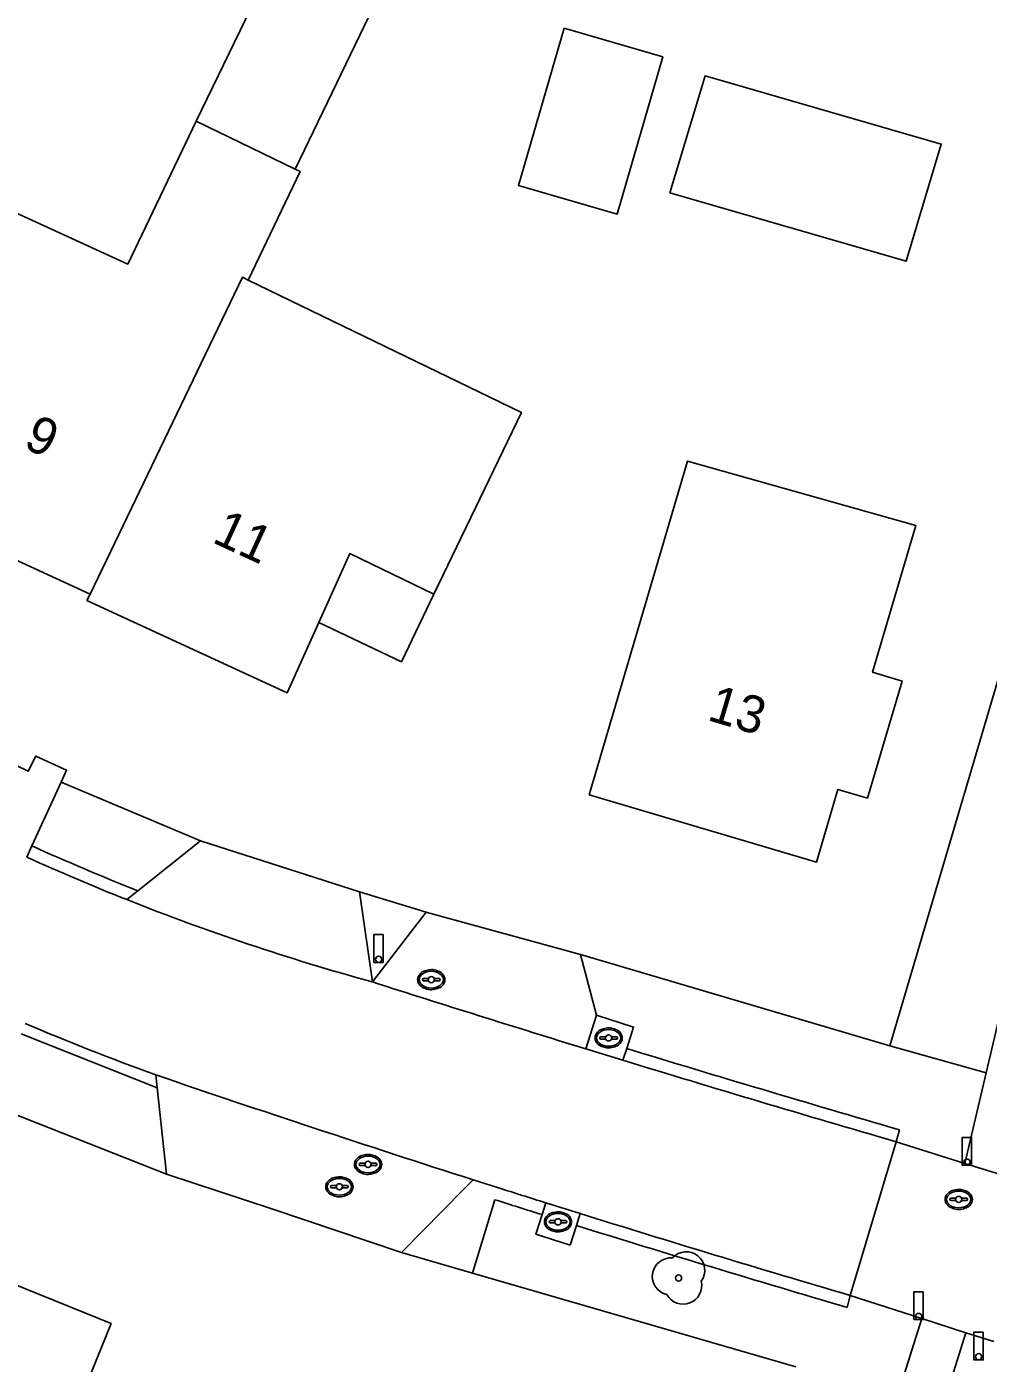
# Model space of a CAD drawing. Extents: x 194485 to 197793, y 468269 to 470822.
# Drawn here: x 197553.27 to 197584.39, y 468518.94 to 468562.19 of the extents above; entities that cross this region are included whole.
import ezdxf

# ---------------------------------------------------------------- set-up
doc = ezdxf.new("R2010")
doc.units = 0
for name, color, linetype in [('BGT grensvlak begroeid terreindeel LR', 7, 'Continuous'), ('BGT grensvlak gebouwinstallatie plus 1', 7, 'Continuous'), ('BGT grensvlak onbegroeid terreindeel', 7, 'Continuous'), ('BGT grensvlak ondersteunend wegdeel', 7, 'Continuous'), ('BGT grensvlak pand op maaiveld', 7, 'Continuous'), ('BGT grensvlak pand op maaiveld LR', 7, 'Continuous'), ('BGT grensvlak wegdeel', 7, 'Continuous'), ('BGT puntobject paal afsluitpaal', 7, 'Continuous'), ('BGT puntobject paal lichtmast', 7, 'Continuous'), ('BGT puntobject put inspectie- rioolput', 7, 'Continuous'), ('BGT puntobject put kolk', 7, 'Continuous'), ('BGT puntobject vegetatieobject boom', 7, 'Continuous'), ('BGT tekst huisnummerreeks', 7, 'Continuous')]:
    doc.layers.add(name, color=color, linetype=linetype)

msp = doc.modelspace()

# ---------------------------------------------------------------- linework, layer by layer
at = {"layer": 'BGT grensvlak begroeid terreindeel LR'}
msp.add_line((197581.199, 468529.217), (197584.324, 468528.344), dxfattribs=at)
at = {"layer": 'BGT grensvlak gebouwinstallatie plus 1'}
for p, q in [((197561.614, 468565.055), (197558.749, 468559.126)), ((197561.95, 468557.579), (197564.989, 468563.869))]:
    msp.add_line(p, q, dxfattribs=at)
for points in [[(197570.661, 468562.136), (197569.183, 468557.049), (197572.372, 468556.122), (197573.851, 468561.209), (197570.661, 468562.136)], [(197562.72, 468542.914), (197565.392, 468541.633), (197566.446, 468543.831)]]:
    msp.add_lwpolyline(points, dxfattribs=at)
at = {"layer": 'BGT grensvlak onbegroeid terreindeel'}
for p, q in [((197554.377, 468537.744), (197558.887, 468535.845)), ((197566.194, 468533.533), (197564.033, 468534.19)), ((197581.199, 468529.217), (197571.187, 468532.168)), ((197572.562, 468528.746), (197572.685, 468529.126)), ((197552.184, 468527.27), (197557.793, 468525.059)), ((197570.068, 468524.133), (197569.948, 468523.751)), ((197571.058, 468523.4), (197571.178, 468523.785)), ((197570.861, 468522.768), (197571.058, 468523.4)), ((197565.399, 468522.522), (197567.694, 468521.859)), ((197567.694, 468521.859), (197578.158, 468518.831))]:
    msp.add_line(p, q, dxfattribs=at)
for points in [[(197581.199, 468529.217), (197589.726, 468558.039), (197589.675, 468558.052)], [(197571.703, 468530.207), (197572.908, 468529.82), (197572.685, 468529.126)], [(197570.861, 468522.768), (197569.748, 468523.115), (197569.948, 468523.751)]]:
    msp.add_lwpolyline(points, dxfattribs=at)
at = {"layer": 'BGT grensvlak ondersteunend wegdeel'}
for p, q in [((197553.08, 468529.596), (197557.491, 468527.853)), ((197581.52, 468526.494), (197581.408, 468526.109)), ((197568.421, 468524.234), (197567.694, 468521.859)), ((197579.818, 468520.749), (197579.921, 468521.136))]:
    msp.add_line(p, q, dxfattribs=at)
for centre, radius, start, end in [((197584.907, 468605.404), 76.498, 245.70343, 248.49659), ((197767.303, 469166.267), 666.202, 253.014462, 253.807312), ((197723.277, 469011.154), 510.952, 252.3577, 252.5373), ((197758.43, 469126.757), 631.782, 252.74783, 253.577856)]:
    msp.add_arc(centre, radius, start, end, dxfattribs=at)
at = {"layer": 'BGT grensvlak pand op maaiveld'}
msp.add_line((197561.95, 468557.579), (197558.749, 468559.126), dxfattribs=at)
for points in [[(197574.087, 468556.807), (197575.221, 468560.594), (197582.865, 468558.386), (197581.731, 468554.6), (197574.087, 468556.807)], [(197558.749, 468559.126), (197556.534, 468554.507), (197552.247, 468556.471), (197550.207, 468552.2), (197551.312, 468551.726), (197548.846, 468546.808), (197555.314, 468543.828)], [(197560.434, 468553.989), (197562.116, 468557.499), (197561.95, 468557.579)], [(197566.446, 468543.831), (197569.28, 468549.706), (197560.434, 468553.989)], [(197571.47, 468537.336), (197578.829, 468535.159), (197579.524, 468537.508), (197580.475, 468537.227), (197581.606, 468541.015), (197580.645, 468541.299), (197582.048, 468546.046), (197574.655, 468548.133), (197571.47, 468537.336)], [(197562.72, 468542.914), (197563.721, 468545.138), (197566.446, 468543.831)], [(197555.314, 468543.828), (197555.212, 468543.626), (197561.697, 468540.639), (197562.72, 468542.914)], [(197549.485, 468522.859), (197555.994, 468520.224), (197554.122, 468515.598), (197556.914, 468514.49), (197554.045, 468507.365), (197550.868, 468508.533), (197551.377, 468509.838), (197545.224, 468512.329)]]:
    msp.add_lwpolyline(points, dxfattribs=at)
at = {"layer": 'BGT grensvlak pand op maaiveld LR'}
msp.add_lwpolyline([(197560.434, 468553.989), (197560.245, 468554.08), (197555.314, 468543.828)], dxfattribs=at)
at = {"layer": 'BGT grensvlak wegdeel'}
for p, q in [((197554.377, 468537.744), (197553.431, 468535.682)), ((197553.265, 468535.318), (197553.431, 468535.682)), ((197558.887, 468535.845), (197556.866, 468534.231)), ((197564.033, 468534.19), (197558.887, 468535.845)), ((197556.866, 468534.231), (197556.506, 468533.943)), ((197564.457, 468531.278), (197564.033, 468534.19)), ((197566.194, 468533.533), (197564.457, 468531.278)), ((197571.703, 468530.207), (197571.187, 468532.168)), ((197564.431, 468531.286), (197564.457, 468531.278)), ((197571.703, 468530.207), (197571.368, 468529.112)), ((197571.368, 468529.112), (197572.562, 468528.746)), ((197557.491, 468527.853), (197557.446, 468528.272)), ((197584.324, 468528.344), (197583.632, 468525.41)), ((197557.793, 468525.059), (197557.491, 468527.853)), ((197581.408, 468526.109), (197579.921, 468521.136)), ((197583.632, 468525.41), (197581.408, 468526.109)), ((197585.066, 468524.959), (197583.632, 468525.41)), ((197567.713, 468524.879), (197567.399, 468524.559)), ((197567.713, 468524.879), (197568.538, 468524.616)), ((197567.399, 468524.559), (197565.399, 468522.522)), ((197571.178, 468523.785), (197570.068, 468524.133)), ((197579.921, 468521.136), (197582.239, 468520.391)), ((197582.239, 468520.391), (197581.433, 468517.846)), ((197582.239, 468520.391), (197583.667, 468519.931)), ((197583.667, 468519.931), (197582.87, 468517.413)), ((197583.667, 468519.931), (197584.567, 468519.642))]:
    msp.add_line(p, q, dxfattribs=at)
for points in [[(197601.575, 468585.996), (197597.74, 468573.286), (197593.702, 468560.249), (197589.792, 468547.095), (197584.817, 468530.438), (197584.324, 468528.344)], [(197551.178, 468539.123), (197551.405, 468539.57), (197552.341, 468539.143), (197552.127, 468538.674), (197553.317, 468538.095), (197553.558, 468538.587), (197554.555, 468538.132), (197554.377, 468537.744)], [(197571.187, 468532.168), (197566.227, 468533.528), (197566.194, 468533.533)], [(197565.399, 468522.522), (197561.198, 468523.939), (197557.793, 468525.059)]]:
    msp.add_lwpolyline(points, dxfattribs=at)
for centre, radius, start, end in [((197584.616, 468604.707), 76.143, 245.68612, 248.33553), ((197584.701, 468604.892), 76.346, 248.32734, 254.60334), ((197777.953, 469200.366), 702.324, 252.302887, 252.893733), ((197589.032, 468614.984), 92.286, 247.16037, 249.98519), ((197763.85, 469154.281), 654.129, 252.996372, 253.804903), ((197743.829, 469075.025), 577.649, 251.176231, 252.248778), ((197659.087, 468808.783), 298.244, 252.32569, 252.63392), ((197737.893, 469058.275), 559.887, 252.67652, 253.61141)]:
    msp.add_arc(centre, radius, start, end, dxfattribs=at)
at = {"layer": 'BGT puntobject paal afsluitpaal'}
for points in [[(197583.849, 468526.25), (197583.549, 468526.25), (197583.549, 468525.35), (197583.699, 468525.35)], [(197583.699, 468525.35), (197583.849, 468525.35), (197583.849, 468526.25)], [(197582.285, 468521.255), (197581.985, 468521.255), (197581.985, 468520.355), (197582.135, 468520.355)], [(197582.135, 468520.355), (197582.285, 468520.355), (197582.285, 468521.255)]]:
    msp.add_lwpolyline(points, dxfattribs=at)
for centre, start, end in [((197583.699, 468525.45), 0, 180), ((197583.699, 468525.45), 0, 180), ((197583.699, 468525.45), 180, 0), ((197583.699, 468525.45), 180, 270), ((197583.699, 468525.45), 270, 0), ((197582.135, 468520.455), 0, 180), ((197582.135, 468520.455), 0, 180), ((197582.135, 468520.455), 180, 0), ((197582.135, 468520.455), 180, 270), ((197582.135, 468520.455), 270, 0)]:
    msp.add_arc(centre, 0.1, start, end, dxfattribs=at)
at = {"layer": 'BGT puntobject paal lichtmast'}
for points in [[(197564.804, 468532.813), (197564.504, 468532.813), (197564.504, 468531.913), (197564.654, 468531.913)], [(197564.654, 468531.913), (197564.804, 468531.913), (197564.804, 468532.813)], [(197584.224, 468519.953), (197583.924, 468519.953), (197583.924, 468519.053), (197584.074, 468519.053)], [(197584.074, 468519.053), (197584.224, 468519.053), (197584.224, 468519.953)]]:
    msp.add_lwpolyline(points, dxfattribs=at)
for centre, start, end in [((197564.654, 468532.013), 0, 180), ((197564.654, 468532.013), 0, 180), ((197564.654, 468532.013), 180, 0), ((197564.654, 468532.013), 180, 270), ((197564.654, 468532.013), 270, 0), ((197584.074, 468519.153), 0, 180), ((197584.074, 468519.153), 0, 180), ((197584.074, 468519.153), 180, 0), ((197584.074, 468519.153), 180, 270), ((197584.074, 468519.153), 270, 0)]:
    msp.add_arc(centre, 0.1, start, end, dxfattribs=at)
at = {"layer": 'BGT puntobject put inspectie- rioolput'}
for p, q in [((197566.267, 468531.392), (197566.11, 468531.392)), ((197566.11, 468531.317), (197566.267, 468531.317)), ((197566.61, 468531.392), (197566.453, 468531.392)), ((197566.453, 468531.317), (197566.61, 468531.317)), ((197564.221, 468525.414), (197564.064, 468525.414)), ((197564.064, 468525.339), (197564.221, 468525.339)), ((197564.564, 468525.414), (197564.407, 468525.414)), ((197564.407, 468525.339), (197564.564, 468525.339)), ((197583.34, 468524.28), (197583.183, 468524.28)), ((197583.183, 468524.205), (197583.34, 468524.205)), ((197583.683, 468524.28), (197583.526, 468524.28)), ((197583.526, 468524.205), (197583.683, 468524.205))]:
    msp.add_line(p, q, dxfattribs=at)
for centre, radius, start, end in [((197566.11, 468531.354), 0.0375, 90, 270), ((197566.36, 468531.354), 0.1, 0, 180), ((197566.36, 468531.354), 0.1, 157.9757, 180), ((197566.36, 468531.354), 0.1, 180, 202.0243), ((197566.36, 468531.354), 0.1, 180, 0), ((197566.36, 468531.354), 0.1, 0, 22.0243), ((197566.36, 468531.354), 0.1, 337.9757, 0), ((197566.61, 468531.354), 0.0375, 270, 90), ((197564.064, 468525.376), 0.0375, 90, 270), ((197564.314, 468525.376), 0.1, 0, 180), ((197564.314, 468525.376), 0.1, 157.9757, 180), ((197564.314, 468525.376), 0.1, 180, 202.0243), ((197564.314, 468525.376), 0.1, 180, 0), ((197564.314, 468525.376), 0.1, 0, 22.0243), ((197564.314, 468525.376), 0.1, 337.9757, 0), ((197564.564, 468525.376), 0.0375, 270, 90), ((197583.433, 468524.243), 0.1, 0, 180), ((197583.183, 468524.243), 0.0375, 90, 270), ((197583.433, 468524.243), 0.1, 157.9757, 180), ((197583.433, 468524.243), 0.1, 180, 202.0243), ((197583.433, 468524.243), 0.1, 180, 0), ((197583.433, 468524.243), 0.1, 0, 22.0243), ((197583.433, 468524.243), 0.1, 337.9757, 0), ((197583.683, 468524.243), 0.0375, 270, 90)]:
    msp.add_arc(centre, radius, start, end, dxfattribs=at)
for centre in [(197566.36, 468531.354), (197564.314, 468525.376), (197583.433, 468524.243)]:
    msp.add_ellipse(centre, major_axis=(0.392, 0), ratio=0.689655, dxfattribs=at)
for points in [[(197566.802, 468531.354), (197566.802, 468531.397), (197566.79, 468531.441), (197566.724, 468531.555), (197566.643, 468531.612), (197566.451, 468531.677), (197566.341, 468531.683), (197566.138, 468531.642), (197566.047, 468531.595), (197565.944, 468531.478), (197565.919, 468531.418), (197565.917, 468531.296), (197565.941, 468531.235), (197566.025, 468531.136), (197566.084, 468531.097), (197566.263, 468531.029), (197566.397, 468531.022), (197566.63, 468531.084), (197566.73, 468531.153), (197566.793, 468531.278), (197566.802, 468531.316), (197566.802, 468531.354)], [(197564.756, 468525.376), (197564.756, 468525.419), (197564.744, 468525.463), (197564.678, 468525.577), (197564.597, 468525.634), (197564.405, 468525.699), (197564.295, 468525.705), (197564.092, 468525.664), (197564.001, 468525.617), (197563.898, 468525.5), (197563.873, 468525.44), (197563.871, 468525.318), (197563.895, 468525.257), (197563.979, 468525.158), (197564.038, 468525.119), (197564.217, 468525.051), (197564.351, 468525.044), (197564.584, 468525.106), (197564.684, 468525.175), (197564.747, 468525.3), (197564.756, 468525.338), (197564.756, 468525.376)], [(197583.875, 468524.243), (197583.875, 468524.286), (197583.863, 468524.33), (197583.797, 468524.444), (197583.716, 468524.501), (197583.524, 468524.566), (197583.414, 468524.572), (197583.211, 468524.531), (197583.12, 468524.484), (197583.017, 468524.367), (197582.992, 468524.307), (197582.99, 468524.185), (197583.014, 468524.124), (197583.098, 468524.025), (197583.157, 468523.986), (197583.336, 468523.918), (197583.47, 468523.911), (197583.703, 468523.973), (197583.803, 468524.042), (197583.866, 468524.167), (197583.875, 468524.205), (197583.875, 468524.243)]]:
    msp.add_open_spline(points, degree=3, dxfattribs=at)
at = {"layer": 'BGT puntobject put kolk'}
for p, q in [((197572.008, 468529.507), (197571.851, 468529.507)), ((197572.351, 468529.507), (197572.194, 468529.507)), ((197571.851, 468529.432), (197572.008, 468529.432)), ((197572.194, 468529.432), (197572.351, 468529.432)), ((197563.294, 468524.69), (197563.137, 468524.69)), ((197563.137, 468524.615), (197563.294, 468524.615)), ((197563.637, 468524.69), (197563.48, 468524.69)), ((197563.48, 468524.615), (197563.637, 468524.615)), ((197570.368, 468523.556), (197570.211, 468523.556)), ((197570.211, 468523.481), (197570.368, 468523.481)), ((197570.711, 468523.556), (197570.554, 468523.556)), ((197570.554, 468523.481), (197570.711, 468523.481))]:
    msp.add_line(p, q, dxfattribs=at)
for centre, radius, start, end in [((197571.851, 468529.469), 0.0375, 90, 270), ((197572.101, 468529.469), 0.1, 0, 180), ((197572.101, 468529.469), 0.1, 157.9757, 180), ((197572.101, 468529.469), 0.1, 0, 22.0243), ((197572.351, 468529.469), 0.0375, 270, 90), ((197572.101, 468529.469), 0.1, 180, 202.0243), ((197572.101, 468529.469), 0.1, 180, 0), ((197572.101, 468529.469), 0.1, 337.9757, 0), ((197563.387, 468524.652), 0.1, 0, 180), ((197563.137, 468524.652), 0.0375, 90, 270), ((197563.387, 468524.652), 0.1, 157.9757, 180), ((197563.387, 468524.652), 0.1, 180, 202.0243), ((197563.387, 468524.652), 0.1, 180, 0), ((197563.387, 468524.652), 0.1, 0, 22.0243), ((197563.387, 468524.652), 0.1, 337.9757, 0), ((197563.637, 468524.652), 0.0375, 270, 90), ((197570.211, 468523.518), 0.0375, 90, 270), ((197570.461, 468523.518), 0.1, 0, 180), ((197570.461, 468523.518), 0.1, 157.9757, 180), ((197570.461, 468523.518), 0.1, 180, 202.0243), ((197570.461, 468523.518), 0.1, 180, 0), ((197570.461, 468523.518), 0.1, 0, 22.0243), ((197570.461, 468523.518), 0.1, 337.9757, 0), ((197570.711, 468523.518), 0.0375, 270, 90)]:
    msp.add_arc(centre, radius, start, end, dxfattribs=at)
for centre in [(197572.101, 468529.469), (197563.387, 468524.652), (197570.461, 468523.518)]:
    msp.add_ellipse(centre, major_axis=(0.392, 0), ratio=0.689655, dxfattribs=at)
for points in [[(197572.543, 468529.469), (197572.543, 468529.512), (197572.531, 468529.556), (197572.465, 468529.67), (197572.384, 468529.727), (197572.192, 468529.792), (197572.082, 468529.798), (197571.879, 468529.757), (197571.788, 468529.71), (197571.685, 468529.593), (197571.66, 468529.533), (197571.658, 468529.411), (197571.682, 468529.35), (197571.766, 468529.251), (197571.825, 468529.212), (197572.004, 468529.144), (197572.138, 468529.137), (197572.371, 468529.199), (197572.471, 468529.268), (197572.534, 468529.393), (197572.543, 468529.431), (197572.543, 468529.469)], [(197563.829, 468524.652), (197563.829, 468524.695), (197563.817, 468524.739), (197563.751, 468524.853), (197563.67, 468524.91), (197563.478, 468524.975), (197563.368, 468524.981), (197563.165, 468524.94), (197563.074, 468524.893), (197562.971, 468524.776), (197562.946, 468524.716), (197562.944, 468524.594), (197562.968, 468524.533), (197563.052, 468524.434), (197563.111, 468524.395), (197563.29, 468524.327), (197563.424, 468524.32), (197563.657, 468524.382), (197563.757, 468524.451), (197563.82, 468524.576), (197563.829, 468524.614), (197563.829, 468524.652)], [(197570.903, 468523.518), (197570.903, 468523.561), (197570.891, 468523.605), (197570.825, 468523.719), (197570.744, 468523.776), (197570.552, 468523.841), (197570.442, 468523.847), (197570.239, 468523.806), (197570.148, 468523.759), (197570.045, 468523.642), (197570.02, 468523.582), (197570.018, 468523.46), (197570.042, 468523.399), (197570.126, 468523.3), (197570.185, 468523.261), (197570.364, 468523.193), (197570.498, 468523.186), (197570.731, 468523.248), (197570.831, 468523.317), (197570.894, 468523.442), (197570.903, 468523.48), (197570.903, 468523.518)]]:
    msp.add_open_spline(points, degree=3, dxfattribs=at)
at = {"layer": 'BGT puntobject vegetatieobject boom'}
msp.add_circle((197574.364, 468521.702), 0.1, dxfattribs=at)
for centre, radius, start, end in [((197574.114, 468521.752), 0.6, 85.137, 257.7544), ((197574.614, 468521.952), 0.6, 323.5446, 138.4658), ((197574.364, 468521.702), 0.1, 0, 180), ((197574.364, 468521.702), 0.1, 180, 0), ((197574.514, 468521.452), 0.6, 208.5058, 13.8356)]:
    msp.add_arc(centre, radius, start, end, dxfattribs=at)

# ---------------------------------------------------------------- texts
at = {"layer": 'BGT tekst huisnummerreeks'}
for s, rotation, p in [('9', 335.3, (197553.114, 468548.585)), ('11', 335.3, (197559.227, 468545.52)), ('13', 343.5, (197575.256, 468539.762))]:
    msp.add_text(s, height=1.2, rotation=rotation, dxfattribs=at).set_placement(p)

doc.saveas('drawing.dxf')
